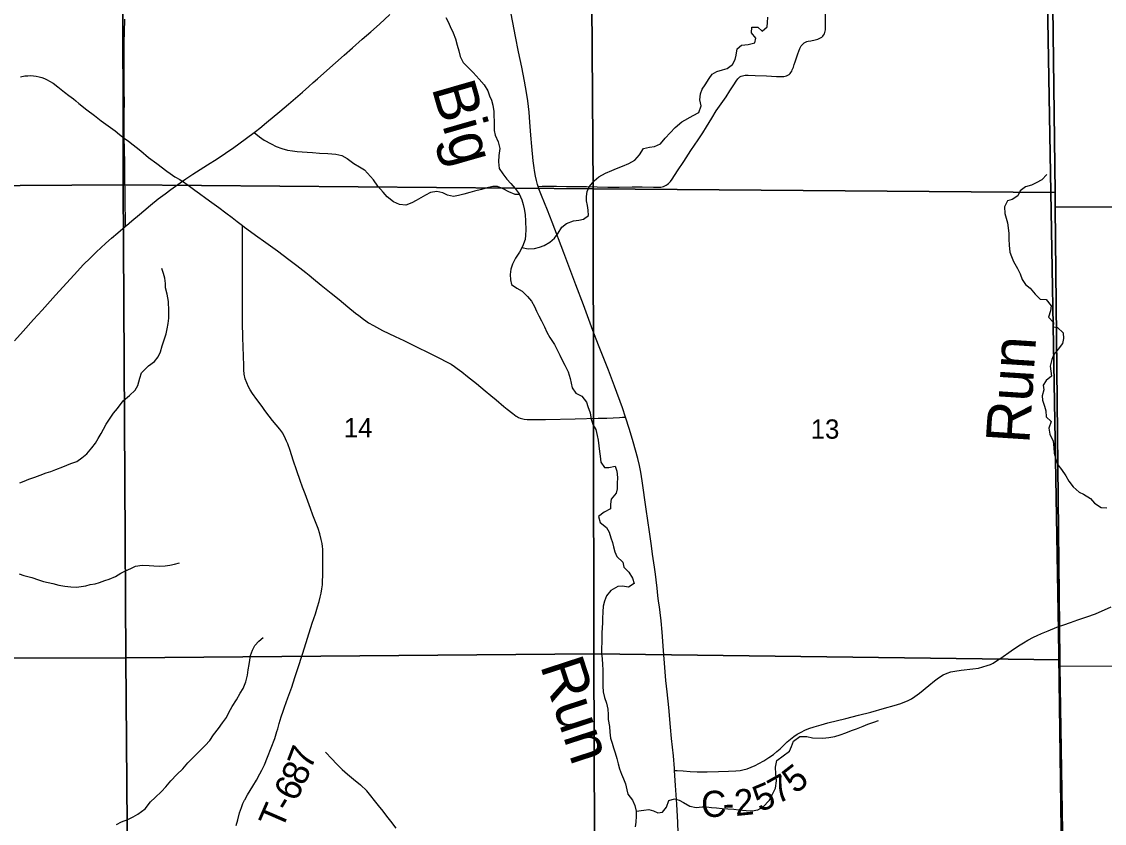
# Model space of a CAD drawing. Extents: x 1874609 to 2204689, y 815661 to 1281160.
# Drawn here: x 2033877 to 2046303, y 975217 to 984416 of the extents above; entities that cross this region are included whole.
import ezdxf

# ---------------------------------------------------------------- set-up
doc = ezdxf.new("R2010")
doc.units = 0
for name, color, linetype in [('GM_X_County_Road', 7, 'Continuous'), ('GM_X_County_Road_Text', 7, 'Continuous'), ('GM_X_Minor_River', 7, 'Continuous'), ('GM_X_Minor_River_Text', 7, 'Continuous'), ('GM_X_Section', 7, 'Continuous'), ('GM_X_Section_Text', 7, 'Continuous'), ('GM_X_State_Route', 7, 'Continuous'), ('GM_X_Township', 7, 'Continuous'), ('GM_X_Township_Road', 7, 'Continuous'), ('GM_X_Township_Road_Text', 7, 'Continuous')]:
    doc.layers.add(name, color=color, linetype=linetype)

msp = doc.modelspace()

# ---------------------------------------------------------------- linework, layer by layer
at = {"layer": 'GM_X_County_Road'}
for points in [[(2045776, 977474), (2045840, 977496), (2045915, 977522), (2046000, 977552), (2046103, 977585), (2046200, 977623), (2046383, 977702)], [(2041371, 975825), (2041402, 975823), (2041468, 975818), (2041548, 975813), (2041631, 975807), (2041745, 975808), (2041876, 975811), (2041991, 975815), (2042073, 975819), (2042122, 975825), (2042154, 975831), (2042202, 975844), (2042249, 975861), (2042294, 975881), (2042338, 975903), (2042395, 975936), (2042451, 975971), (2042505, 976009), (2042544, 976040), (2042581, 976073), (2042663, 976152), (2042700, 976184), (2042739, 976214), (2042779, 976241), (2042822, 976265), (2042866, 976285), (2042912, 976304), (2042974, 976325), (2043052, 976349), (2043131, 976370), (2043337, 976421), (2043480, 976457), (2043622, 976493), (2043780, 976539), (2043890, 976570), (2043968, 976594), (2044014, 976611), (2044044, 976624), (2044088, 976647), (2044129, 976673), (2044182, 976712), (2044290, 976799), (2044355, 976852), (2044401, 976887), (2044455, 976922), (2044499, 976940), (2044540, 976955), (2044587, 976964), (2044658, 976976), (2044794, 976990), (2044857, 976999), (2044909, 977012), (2044957, 977029), (2044995, 977041), (2045026, 977056), (2045067, 977080), (2045114, 977112), (2045235, 977195), (2045318, 977253), (2045377, 977289), (2045426, 977318), (2045491, 977353), (2045534, 977372), (2045581, 977395), (2045658, 977428), (2045758, 977467), (2045776, 977474)]]:
    msp.add_lwpolyline(points, dxfattribs=at)
at = {"layer": 'GM_X_Minor_River'}
for points in [[(2038744, 984465), (2038771, 984413), (2038795, 984361), (2038829, 984289), (2038855, 984219), (2038876, 984147), (2038894, 984083), (2038910, 984017), (2038945, 983949), (2039001, 983891), (2039057, 983831), (2039127, 983757), (2039186, 983693), (2039228, 983623), (2039248, 983567), (2039269, 983515), (2039283, 983459), (2039295, 983385), (2039297, 983335), (2039300, 983275), (2039298, 983221), (2039298, 983169), (2039310, 983113), (2039345, 983039), (2039363, 982959), (2039355, 982882), (2039350, 982806), (2039358, 982730), (2039398, 982670), (2039444, 982610), (2039493, 982558), (2039541, 982502), (2039587, 982442), (2039618, 982372), (2039632, 982318), (2039644, 982268), (2039654, 982204), (2039661, 982128), (2039665, 982028), (2039661, 981968), (2039654, 981916), (2039626, 981835), (2039590, 981771), (2039546, 981701), (2039509, 981633), (2039493, 981578), (2039483, 981514), (2039487, 981454), (2039500, 981400), (2039560, 981360), (2039622, 981322), (2039684, 981263), (2039727, 981209), (2039761, 981149)], [(2039619, 981823), (2039692, 981808), (2039762, 981812), (2039820, 981828), (2039874, 981848), (2039940, 981885), (2039992, 981931), (2040035, 981991), (2040077, 982060), (2040129, 982100), (2040209, 982132), (2040273, 982140), (2040327, 982149), (2040381, 982191), (2040380, 982255), (2040370, 982307), (2040360, 982359), (2040360, 982411), (2040366, 982467), (2040389, 982520), (2040447, 982588), (2040503, 982634), (2040579, 982677), (2040651, 982709), (2040703, 982731), (2040773, 982758), (2040846, 982788), (2040916, 982828), (2040968, 982890), (2041012, 982959), (2041084, 982977), (2041142, 982985), (2041210, 983016), (2041263, 983078), (2041321, 983140), (2041379, 983201), (2041453, 983267), (2041582, 983338), (2041650, 983374), (2041674, 983452), (2041660, 983520), (2041667, 983588), (2041687, 983641), (2041723, 983693), (2041769, 983765), (2041801, 983815), (2041856, 983846), (2041922, 983864), (2041976, 983880), (2042034, 983924), (2042066, 983983), (2042078, 984033), (2042088, 984103), (2042139, 984147), (2042217, 984156), (2042293, 984174), (2042303, 984226), (2042253, 984288), (2042259, 984354), (2042325, 984352), (2042375, 984307), (2042433, 984355), (2042438, 984407), (2042442, 984467)], [(2036545, 983146), (2036605, 983096), (2036659, 983058), (2036741, 983015), (2036797, 982983), (2036863, 982959), (2036927, 982941), (2036986, 982933), (2037038, 982925), (2037096, 982921), (2037152, 982917), (2037214, 982913), (2037296, 982909), (2037390, 982905), (2037483, 982897), (2037551, 982879), (2037613, 982845), (2037691, 982790), (2037753, 982752), (2037813, 982716)], [(2039591, 982434), (2039539, 982432), (2039467, 982464), (2039405, 982498), (2039339, 982524), (2039283, 982525), (2039219, 982509), (2039153, 982489), (2039075, 982471), (2039019, 982456), (2038951, 982436), (2038891, 982420), (2038833, 982411), (2038763, 982427), (2038711, 982451), (2038641, 982469), (2038571, 982457), (2038511, 982424), (2038459, 982394), (2038405, 982364), (2038353, 982336), (2038285, 982311), (2038213, 982317), (2038145, 982347), (2038073, 982407), (2038024, 982460), (2037964, 982530), (2037914, 982602), (2037813, 982716)], [(2045645, 982664), (2045584, 982603), (2045520, 982565), (2045466, 982539), (2045398, 982521), (2045336, 982474), (2045312, 982418), (2045244, 982376), (2045192, 982362), (2045159, 982293), (2045161, 982215), (2045175, 982161), (2045190, 982109), (2045198, 982051), (2045206, 981985), (2045208, 981921), (2045211, 981851), (2045219, 981772), (2045237, 981720), (2045259, 981664), (2045308, 981582), (2045338, 981522), (2045360, 981456), (2045397, 981402), (2045453, 981359), (2045509, 981289), (2045567, 981233), (2045637, 981227), (2045694, 981155), (2045686, 981097), (2045664, 981027), (2045721, 980963), (2045715, 980913), (2045765, 980907), (2045831, 980847), (2045835, 980779), (2045822, 980725), (2045774, 980657), (2045722, 980598), (2045700, 980538), (2045683, 980464), (2045689, 980406), (2045697, 980348), (2045635, 980297), (2045602, 980247), (2045610, 980191), (2045588, 980123), (2045592, 980073), (2045615, 980005), (2045631, 979951), (2045635, 979883), (2045691, 979827), (2045668, 979750), (2045676, 979682), (2045714, 979604), (2045723, 979530), (2045729, 979466), (2045745, 979396), (2045770, 979332), (2045812, 979276), (2045862, 979204), (2045894, 979144), (2045945, 979078), (2046013, 979016), (2046065, 978994), (2046145, 978943), (2046192, 978891), (2046266, 978843), (2046330, 978839)], [(2033856, 979123), (2033907, 979143), (2033959, 979165), (2034027, 979189), (2034089, 979213), (2034157, 979239), (2034211, 979253), (2034268, 979279), (2034350, 979309), (2034442, 979347), (2034508, 979371), (2034566, 979411), (2034624, 979456), (2034683, 979526), (2034723, 979578), (2034755, 979632), (2034789, 979692), (2034815, 979742), (2034847, 979796), (2034932, 979923), (2034976, 979979), (2035042, 980067), (2035116, 980127), (2035181, 980189), (2035211, 980241), (2035233, 980325), (2035253, 980388), (2035333, 980468), (2035401, 980516), (2035442, 980570), (2035470, 980626), (2035490, 980696), (2035514, 980764), (2035534, 980835), (2035548, 980891), (2035560, 980951), (2035566, 981015), (2035566, 981099), (2035563, 981207), (2035545, 981290), (2035529, 981362), (2035527, 981412), (2035521, 981472), (2035503, 981526), (2035487, 981584)], [(2039761, 981149), (2039785, 981095), (2039811, 981041), (2039842, 980983), (2039876, 980913), (2039906, 980853), (2039938, 980793), (2039993, 980713), (2040021, 980657), (2040053, 980589), (2040084, 980525), (2040112, 980473), (2040150, 980399), (2040173, 980323), (2040185, 980269), (2040195, 980215), (2040237, 980153), (2040307, 980119), (2040358, 980049), (2040376, 979999), (2040400, 979929), (2040415, 979855), (2040437, 979787), (2040467, 979735), (2040481, 979669), (2040494, 979613), (2040502, 979550), (2040508, 979484), (2040516, 979430), (2040523, 979360), (2040565, 979300), (2040615, 979302), (2040687, 979315), (2040709, 979257), (2040714, 979187), (2040710, 979118), (2040710, 979056), (2040700, 979006), (2040641, 978938), (2040635, 978878), (2040635, 978826), (2040561, 978787), (2040499, 978737), (2040516, 978671), (2040588, 978613), (2040618, 978559), (2040640, 978495), (2040657, 978439), (2040669, 978389), (2040685, 978333), (2040709, 978279), (2040778, 978215), (2040790, 978155), (2040846, 978099), (2040889, 978029), (2040907, 977969), (2040843, 977929), (2040773, 977938), (2040719, 977936), (2040639, 977890), (2040591, 977826), (2040565, 977765), (2040550, 977711), (2040546, 977645), (2040544, 977567), (2040545, 977517), (2040541, 977461), (2040537, 977405), (2040535, 977348), (2040535, 977298), (2040532, 977228), (2040532, 977162), (2040538, 977110), (2040545, 977036), (2040547, 976982), (2040548, 976792), (2040552, 976727), (2040566, 976663), (2040590, 976595), (2040603, 976529), (2040607, 976465), (2040609, 976409), (2040622, 976329), (2040628, 976263), (2040636, 976195), (2040654, 976137), (2040671, 976083), (2040687, 976025), (2040707, 975961), (2040723, 975899), (2040740, 975842), (2040760, 975780), (2040784, 975726), (2040808, 975670), (2040823, 975602), (2040833, 975552), (2040889, 975482), (2040916, 975422), (2040928, 975358), (2040928, 975300), (2040924, 975232)], [(2033847, 978082), (2033903, 978060), (2033993, 978040), (2034070, 978012), (2034126, 977992), (2034182, 977980), (2034234, 977968), (2034302, 977952), (2034372, 977940), (2034440, 977932), (2034506, 977928), (2034561, 977936), (2034613, 977942), (2034663, 977956), (2034719, 977966), (2034771, 977980), (2034831, 978002), (2034881, 978018), (2034954, 978050), (2035016, 978088), (2035070, 978114), (2035128, 978142), (2035184, 978168), (2035260, 978178), (2035340, 978176), (2035395, 978172), (2035463, 978170), (2035525, 978172), (2035579, 978180), (2035629, 978192), (2035689, 978208)], [(2036036, 976169), (2036080, 976231), (2036134, 976307), (2036182, 976369), (2036226, 976431), (2036256, 976489), (2036293, 976558), (2036341, 976634), (2036385, 976712), (2036419, 976764), (2036451, 976840), (2036467, 976918), (2036477, 976980), (2036488, 977041), (2036496, 977091), (2036504, 977143), (2036528, 977205), (2036554, 977257), (2036598, 977307), (2036650, 977351)], [(2040928, 975358), (2041016, 975369), (2041074, 975377), (2041128, 975359), (2041180, 975339), (2041232, 975345), (2041278, 975404), (2041303, 975480), (2041369, 975498), (2041422, 975482), (2041474, 975457), (2041546, 975413), (2041620, 975399), (2041688, 975405), (2041738, 975405), (2041794, 975400), (2041850, 975394), (2041918, 975388), (2041982, 975384), (2042052, 975379), (2042108, 975371), (2042194, 975365), (2042262, 975361), (2042326, 975372), (2042388, 975408), (2042456, 975480), (2042496, 975551), (2042528, 975619), (2042539, 975705), (2042531, 975785), (2042528, 975863), (2042544, 975940), (2042688, 976044), (2042714, 976098), (2042735, 976159), (2042809, 976215), (2042887, 976215), (2042953, 976200), (2043073, 976196), (2043141, 976202), (2043211, 976215), (2043271, 976231), (2043337, 976255), (2043401, 976281), (2043457, 976302), (2043537, 976332), (2043589, 976354), (2043659, 976379), (2043713, 976397)], [(2034964, 975205), (2035022, 975233), (2035095, 975263), (2035155, 975291), (2035211, 975323), (2035295, 975385), (2035357, 975465), (2035410, 975515), (2035482, 975583), (2035530, 975636), (2035590, 975704), (2035658, 975778), (2035725, 975842), (2035783, 975910), (2035855, 975984), (2035919, 976044), (2035983, 976111), (2036036, 976169)], [(2037364, 976034), (2037438, 975959), (2037490, 975901), (2037556, 975835), (2037616, 975783), (2037685, 975723), (2037765, 975659), (2037839, 975590)], [(2038175, 975163), (2038115, 975241), (2038069, 975301), (2038026, 975355), (2037974, 975421), (2037839, 975590)], [(2040924, 975232), (2040919, 975178)]]:
    msp.add_lwpolyline(points, dxfattribs=at)
at = {"layer": 'GM_X_Section'}
for points in [[(2035033, 987863), (2035040, 982545), (2029723, 982510), (2029642, 987908)], [(2035033, 987863), (2040399, 987834), (2040436, 982497), (2035040, 982545)], [(2040399, 987834), (2045674, 987772), (2045675, 987622), (2045737, 982456), (2040436, 982497)], [(2045675, 987622), (2050843, 987600), (2050888, 982296), (2045739, 982288), (2045737, 982456)], [(2029723, 982510), (2035040, 982545), (2035071, 977115), (2029754, 977110)], [(2035040, 982545), (2040436, 982497), (2040442, 977163), (2035071, 977115)], [(2040436, 982497), (2045737, 982456), (2045739, 982288), (2045791, 977095), (2040442, 977163)], [(2045739, 982288), (2050888, 982296), (2050936, 977011), (2045794, 977019), (2045791, 977095)], [(2035071, 977115), (2040442, 977163), (2040463, 971863), (2035116, 971820)], [(2040442, 977163), (2045791, 977095), (2045794, 977019), (2045878, 971795), (2040463, 971863)], [(2035071, 977115), (2035116, 971820), (2029852, 971817), (2029754, 977110)]]:
    msp.add_lwpolyline(points, close=True, dxfattribs=at)
at = {"layer": 'GM_X_State_Route'}
for points in [[(2039760, 982738), (2039749, 982821), (2039732, 982984), (2039722, 983115), (2039711, 983262), (2039700, 983377), (2039685, 983507), (2039671, 983604), (2039648, 983733), (2039617, 983894), (2039580, 984070), (2039544, 984247), (2039479, 984585)], [(2033794, 980753), (2033892, 980864), (2034013, 980998), (2034111, 981107), (2034265, 981277), (2034352, 981374), (2034517, 981555), (2034584, 981626), (2034665, 981707), (2034736, 981775), (2034784, 981821), (2034844, 981876), (2034906, 981930), (2034981, 981994), (2035070, 982068), (2035081, 982077), (2035143, 982130), (2035230, 982205), (2035279, 982247), (2035355, 982310), (2035445, 982382), (2035523, 982442), (2035588, 982491), (2035694, 982567), (2035721, 982586), (2035761, 982614), (2035843, 982668), (2035926, 982721), (2036010, 982773), (2036120, 982843), (2036216, 982906), (2036310, 982972), (2036443, 983067), (2036560, 983156), (2036612, 983196), (2036688, 983258), (2036840, 983384), (2036939, 983469), (2037099, 983609), (2037173, 983674), (2037222, 983718), (2037272, 983761), (2037345, 983826), (2037479, 983945), (2037577, 984031), (2037675, 984117), (2037785, 984215), (2037884, 984301), (2037982, 984388), (2038104, 984498)], [(2040372, 981041), (2040327, 981167), (2040238, 981397), (2040169, 981581), (2040098, 981765), (2039964, 982117), (2039911, 982255), (2039842, 982422), (2039814, 982499), (2039805, 982526), (2039799, 982546), (2039786, 982594), (2039775, 982642), (2039764, 982707), (2039760, 982738)], [(2041412, 975110), (2041406, 975225), (2041396, 975437), (2041383, 975650), (2041371, 975825), (2041370, 975846), (2041357, 975993), (2041337, 976189), (2041324, 976320), (2041303, 976548), (2041285, 976728), (2041272, 976858), (2041260, 977006), (2041245, 977201), (2041227, 977411), (2041215, 977541), (2041205, 977638), (2041197, 977703), (2041186, 977768), (2041179, 977833), (2041170, 977914), (2041161, 978012), (2041153, 978077), (2041140, 978158), (2041118, 978304), (2041104, 978401), (2041081, 978563), (2041045, 978823), (2040999, 979148), (2040983, 979245), (2040967, 979325), (2040948, 979405), (2040896, 979595), (2040855, 979736), (2040809, 979877), (2040808, 979879), (2040771, 979985), (2040682, 980232), (2040612, 980416), (2040499, 980706), (2040433, 980874), (2040372, 981041)]]:
    msp.add_lwpolyline(points, dxfattribs=at)
at = {"layer": 'GM_X_Township'}
for points in [[(2013226, 970636), (2013158, 976319), (2013145, 977956), (2013122, 980772), (2013088, 985095), (2013083, 985682), (2013045, 990449), (2013055, 993227), (2019008, 993199), (2023012, 993180), (2027008, 993161), (2032163, 993089), (2034988, 993049), (2040325, 993088), (2045626, 993121), (2045602, 990454), (2045625, 987740), (2045624, 987592), (2045643, 985092), (2045777, 977423), (2045852, 971713)], [(2048367, 971741), (2045852, 971713), (2045777, 977423), (2045643, 985092), (2045624, 987592), (2045625, 987740), (2045602, 990454), (2045626, 993121), (2050693, 993155)]]:
    msp.add_lwpolyline(points, dxfattribs=at)
at = {"layer": 'GM_X_Township_Road'}
for points in [[(2042591, 983786), (2042591, 983786), (2042624, 983787), (2042640, 983790), (2042656, 983794), (2042671, 983801), (2042685, 983809), (2042697, 983820), (2042706, 983833), (2042715, 983847), (2042722, 983862), (2042734, 983893), (2042744, 983924), (2042753, 983955), (2042785, 984048), (2042809, 984109), (2042816, 984124), (2042825, 984138), (2042835, 984150), (2042847, 984162), (2042859, 984172), (2042873, 984180), (2042888, 984187), (2042904, 984191), (2042936, 984198), (2042985, 984207), (2043001, 984211), (2043016, 984216), (2043031, 984223), (2043046, 984231), (2043059, 984240), (2043071, 984251), (2043081, 984263), (2043090, 984277), (2043096, 984292), (2043100, 984308), (2043102, 984324), (2043103, 984357), (2043103, 984406), (2043101, 984504)], [(2035054, 983081), (2035054, 983085), (2035053, 983150), (2035055, 983215), (2035055, 983363), (2035056, 983494), (2035055, 983624), (2035055, 983690), (2035055, 983772), (2035055, 984067), (2035055, 984182), (2035056, 984296), (2035059, 984444)], [(2033865, 983785), (2033914, 983793), (2033946, 983796), (2033979, 983797), (2034011, 983795), (2034044, 983791), (2034076, 983784), (2034107, 983775), (2034138, 983763), (2034168, 983750), (2034197, 983735), (2034239, 983709), (2034291, 983670), (2034368, 983609), (2034419, 983568), (2034471, 983529), (2034497, 983508), (2034534, 983476), (2034623, 983406), (2034713, 983339), (2034791, 983280), (2034869, 983221), (2034948, 983163), (2034999, 983123), (2035054, 983081)], [(2039805, 982526), (2039850, 982528), (2039899, 982530), (2040014, 982529), (2040129, 982526), (2040358, 982523), (2040604, 982519), (2040736, 982519), (2040883, 982521), (2040998, 982521), (2041129, 982519), (2041178, 982518), (2041211, 982519), (2041227, 982522), (2041243, 982525), (2041258, 982531), (2041273, 982539), (2041287, 982548), (2041299, 982558), (2041312, 982569), (2041323, 982581), (2041342, 982607), (2041405, 982703), (2041477, 982813), (2041557, 982937), (2041640, 983059), (2041694, 983141), (2041737, 983211), (2041797, 983309), (2041849, 983392), (2041905, 983474), (2041961, 983555), (2042006, 983623), (2042050, 983693), (2042076, 983734), (2042096, 983760), (2042107, 983772), (2042120, 983782), (2042134, 983789), (2042150, 983795), (2042166, 983799), (2042182, 983801), (2042215, 983802), (2042297, 983799), (2042427, 983793), (2042542, 983788), (2042591, 983786)], [(2035070, 982068), (2035069, 982096), (2035068, 982147), (2035068, 982185), (2035066, 982283), (2035065, 982332), (2035064, 982414), (2035064, 982496), (2035062, 982570), (2035062, 982659), (2035061, 982790), (2035058, 982954), (2035054, 983081)], [(2035054, 983081), (2035101, 983044), (2035243, 982933), (2035334, 982859), (2035427, 982787), (2035541, 982702), (2035581, 982673), (2035635, 982637), (2035692, 982604), (2035719, 982586), (2035721, 982586)], [(2035721, 982586), (2035787, 982540), (2035866, 982483), (2035919, 982445), (2035992, 982391), (2036060, 982340), (2036140, 982282), (2036220, 982223), (2036293, 982168), (2036352, 982125), (2036413, 982077)], [(2036436, 975485), (2036438, 975488), (2036469, 975546), (2036529, 975644), (2036571, 975714), (2036612, 975785), (2036634, 975828), (2036662, 975888), (2036700, 975978), (2036741, 976085), (2036781, 976192), (2036807, 976270), (2036816, 976301), (2036834, 976363), (2036857, 976441), (2036877, 976503), (2036893, 976550), (2036931, 976658), (2036976, 976781), (2037013, 976889), (2037044, 976983), (2037103, 977170), (2037212, 977514), (2037248, 977623), (2037273, 977701), (2037292, 977763), (2037304, 977811), (2037314, 977859), (2037322, 977907), (2037328, 977955), (2037331, 978004), (2037333, 978052), (2037334, 978215), (2037335, 978297), (2037333, 978362), (2037331, 978395), (2037326, 978427), (2037315, 978475), (2037299, 978538), (2037278, 978600), (2037249, 978677), (2037219, 978753), (2037190, 978830), (2037130, 978999), (2037101, 979076), (2037073, 979153), (2037034, 979261), (2036992, 979385), (2036957, 979494), (2036930, 979571), (2036918, 979601), (2036904, 979631), (2036873, 979693), (2036839, 979740), (2036797, 979790), (2036757, 979838), (2036716, 979891), (2036669, 979955), (2036637, 980002), (2036574, 980082), (2036526, 980148), (2036500, 980192), (2036482, 980225), (2036460, 980270), (2036443, 980316), (2036431, 980371), (2036427, 980420), (2036426, 980469), (2036416, 980792), (2036413, 980965), (2036411, 981104), (2036411, 981186), (2036411, 981317), (2036412, 981415), (2036412, 981612), (2036413, 981726), (2036411, 981906), (2036413, 982057), (2036413, 982077)], [(2036413, 982077), (2036436, 982059), (2036586, 981947), (2036654, 981900), (2036707, 981862), (2036814, 981786), (2036944, 981687), (2037035, 981617), (2037138, 981537), (2037177, 981507), (2037228, 981466), (2037316, 981393), (2037430, 981300), (2037521, 981229), (2037571, 981187), (2037621, 981145), (2037710, 981073), (2037748, 981043), (2037800, 981003), (2037827, 980984), (2037859, 980961), (2037913, 980928), (2038018, 980872), (2038092, 980837), (2038165, 980802), (2038264, 980756), (2038349, 980715), (2038430, 980675), (2038528, 980626), (2038674, 980554), (2038754, 980512), (2038805, 980486), (2038844, 980461), (2038877, 980435), (2038930, 980397), (2038995, 980346), (2039096, 980263), (2039197, 980179), (2039260, 980127), (2039323, 980075), (2039411, 980001), (2039449, 979970), (2039513, 979919), (2039553, 979890), (2039567, 979881), (2039581, 979874), (2039597, 979867), (2039612, 979863), (2039628, 979859), (2039644, 979856), (2039677, 979853), (2039775, 979852), (2039890, 979852), (2040229, 979859), (2040495, 979865), (2040593, 979868), (2040740, 979875), (2040773, 979877), (2040808, 979879)], [(2036338, 975194), (2036356, 975257), (2036378, 975336), (2036398, 975398), (2036416, 975444), (2036436, 975485)]]:
    msp.add_lwpolyline(points, dxfattribs=at)

# ---------------------------------------------------------------- texts
at = {"layer": 'GM_X_County_Road_Text'}
for s, rotation, p in [('5', 37.883, (2042755, 975547)), ('7', 29.1496, (2042552, 975430)), ('5', 22.5941, (2042348, 975342)), ('C', 1.9245, (2041680, 975286)), ('2', 5.746, (2042071, 975300)), ('-', 2.0553, (2041927, 975295))]:
    msp.add_text(s, height=300, rotation=rotation, dxfattribs=at).set_placement(p)
at = {"layer": 'GM_X_Minor_River_Text'}
for s, rotation, p in [('Big', 286.0669, (2038580, 983657)), ('Run', 86.2813, (2045441, 979566)), ('Run', 288.0815, (2039824, 977030))]:
    msp.add_text(s, height=500.1, rotation=rotation, dxfattribs=at).set_placement(p)
at = {"layer": 'GM_X_Section_Text'}
for s, p in [('14', (2037574, 979646)), ('13', (2042933, 979631))]:
    msp.add_text(s, height=221, rotation=0, dxfattribs=at).set_placement(p)
at = {"layer": 'GM_X_Township_Road_Text'}
for s, rotation, p in [('7', 69.0962, (2037196, 975821)), ('8', 66.5658, (2037118, 975638)), ('6', 62.5399, (2037022, 975454)), ('T', 66.6258, (2036863, 975133)), ('-', 58.4927, (2036947, 975329))]:
    msp.add_text(s, height=300, rotation=rotation, dxfattribs=at).set_placement(p)

doc.saveas('drawing.dxf')
